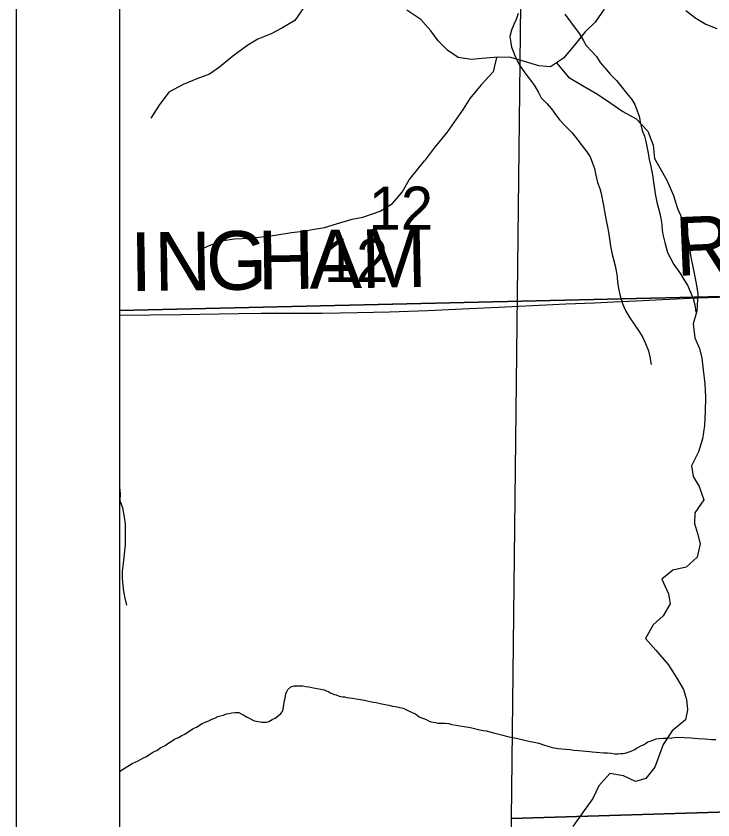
# Model space of a CAD drawing. Extents: x -21.1 to 50.3, y -4.9 to 22.1.
# Drawn here: x 2 to 2.674, y 16.876 to 17.654 of the extents above; entities that cross this region are included whole.
import ezdxf

# ---------------------------------------------------------------- set-up
doc = ezdxf.new("R2010")
doc.units = 0
for name, color, linetype in [('GM_X_Corporation', 7, 'Continuous'), ('GM_X_County', 7, 'Continuous'), ('GM_X_Minor_River', 7, 'Continuous'), ('GM_X_Section', 7, 'Continuous'), ('GM_X_Section_Text', 7, 'Continuous'), ('GM_X_Township_Road', 7, 'Continuous'), ('GM_X_Township_Road_Text', 7, 'Continuous'), ('SH_Cut_Line', 7, 'Continuous'), ('SH_Data', 7, 'Continuous')]:
    doc.layers.add(name, color=color, linetype=linetype)

msp = doc.modelspace()

# ---------------------------------------------------------------- linework, layer by layer
at = {"layer": 'GM_X_Corporation'}
msp.add_lwpolyline([(2.83147, 17.9633), (2.82778, 18.38476), (2.1, 18.37484), (2.1, 17.36932), (2.83652, 17.38655), (2.83434, 17.63578)], dxfattribs=at)
msp.add_lwpolyline([(2.1, 17.36932), (2.1, 16.35311), (2.85274, 16.35125), (2.83632, 17.36305), (2.83652, 17.38655)], close=True, dxfattribs=at)
at = {"layer": 'GM_X_County'}
msp.add_lwpolyline([(8.9, 14.74638), (8.9, 20.9), (2.1, 20.9), (2.1, 14.1), (8.89319, 14.1)], dxfattribs=at)
at = {"layer": 'GM_X_Minor_River'}
for points in [[(2.27974, 17.6647), (2.26974, 17.64999), (2.25715, 17.64252), (2.24687, 17.63731), (2.23393, 17.63211), (2.22401, 17.62613), (2.2095, 17.61565), (2.19689, 17.60476), (2.18697, 17.59802), (2.17479, 17.59358), (2.16147, 17.58801), (2.14775, 17.58055), (2.13853, 17.56812), (2.13045, 17.55568)], [(2.56896, 17.66092), (2.56012, 17.64848), (2.55055, 17.63909), (2.53981, 17.62591), (2.52945, 17.61349), (2.51686, 17.60526), (2.50549, 17.60612), (2.49189, 17.61042), (2.47866, 17.61433), (2.46615, 17.61444), (2.45097, 17.61344), (2.44035, 17.6124), (2.42748, 17.61442), (2.41769, 17.62095), (2.4083, 17.63052), (2.40119, 17.64007), (2.39144, 17.65116), (2.37788, 17.66001)], [(2.64794, 17.65991), (2.65741, 17.65232), (2.66726, 17.64664), (2.67788, 17.64247)], [(2.48562, 17.65678), (2.48376, 17.65106), (2.48152, 17.6461), (2.47929, 17.64076), (2.47744, 17.63466), (2.47905, 17.6244), (2.48293, 17.61455), (2.48757, 17.60584), (2.49295, 17.59828), (2.49757, 17.59223), (2.5018, 17.58656), (2.50527, 17.58051), (2.50798, 17.57521), (2.51373, 17.56955), (2.51796, 17.56464), (2.52181, 17.55897), (2.52603, 17.55368), (2.53141, 17.54764), (2.53754, 17.54161), (2.54139, 17.53669), (2.54754, 17.52876), (2.55215, 17.52309), (2.55523, 17.51817), (2.55756, 17.51211), (2.55951, 17.5068), (2.56032, 17.50148), (2.56229, 17.49313), (2.56462, 17.48745), (2.5658, 17.48251), (2.56818, 17.47113), (2.56899, 17.46505), (2.57057, 17.45822), (2.57216, 17.45024), (2.57296, 17.44531), (2.57417, 17.43657), (2.57498, 17.43164), (2.57657, 17.42366), (2.57775, 17.41873), (2.57932, 17.41266), (2.5805, 17.40772), (2.58131, 17.40203), (2.58174, 17.39633), (2.58255, 17.39101), (2.58412, 17.38456), (2.58686, 17.37507), (2.58957, 17.36939), (2.59305, 17.36334), (2.59921, 17.35426), (2.60267, 17.34896), (2.60615, 17.34329), (2.60886, 17.33723), (2.61158, 17.3304), (2.61315, 17.32433), (2.61435, 17.31712)], [(2.53086, 17.65636), (2.53624, 17.6488), (2.54086, 17.64275), (2.54509, 17.63708), (2.54856, 17.63102), (2.55127, 17.62572), (2.55702, 17.62007), (2.56125, 17.61516), (2.5651, 17.60948), (2.56932, 17.60419), (2.5747, 17.59816), (2.58083, 17.59212), (2.58468, 17.58721), (2.59083, 17.57927), (2.59544, 17.57361), (2.59852, 17.56869), (2.60085, 17.56262), (2.6028, 17.55732), (2.60361, 17.552), (2.60558, 17.54365), (2.60791, 17.53796), (2.60909, 17.53303), (2.61147, 17.52164), (2.61228, 17.51556), (2.61386, 17.50873), (2.61545, 17.50076), (2.61625, 17.49582), (2.61746, 17.48709), (2.61827, 17.48215), (2.61986, 17.47418), (2.62104, 17.46924), (2.62261, 17.46317), (2.62379, 17.45824), (2.6246, 17.45254), (2.62503, 17.44684), (2.62583, 17.44152), (2.62741, 17.43507), (2.63015, 17.42559), (2.63286, 17.41991), (2.63634, 17.41385), (2.6425, 17.40478), (2.64596, 17.39948), (2.64943, 17.3938), (2.65215, 17.38774), (2.65487, 17.38092), (2.65644, 17.37485), (2.65764, 17.36763)], [(2.46474, 17.61435), (2.46146, 17.60045), (2.44997, 17.58766), (2.43884, 17.57448), (2.4323, 17.5643), (2.42576, 17.5545), (2.41654, 17.54169), (2.40464, 17.527), (2.39504, 17.51419)], [(2.52258, 17.60899), (2.5342, 17.59524), (2.54777, 17.58715), (2.56247, 17.57867), (2.57528, 17.57021), (2.58695, 17.56213), (2.59977, 17.55481), (2.61103, 17.54295), (2.61621, 17.52925), (2.6176, 17.51634)], [(2.17851, 17.42852), (2.18841, 17.43302), (2.20058, 17.43711), (2.21083, 17.43857), (2.22602, 17.43924), (2.23779, 17.44068), (2.2507, 17.44212), (2.26628, 17.44468), (2.27767, 17.44613), (2.28831, 17.44796), (2.29818, 17.44979), (2.30997, 17.45314), (2.32518, 17.4576), (2.33544, 17.45981), (2.35217, 17.4654), (2.36398, 17.47292), (2.37354, 17.48386), (2.38007, 17.49596), (2.39504, 17.51419)], [(2.6176, 17.51634), (2.62938, 17.49557), (2.63573, 17.48074), (2.63983, 17.46819), (2.64394, 17.45868), (2.64878, 17.44461), (2.65099, 17.43397), (2.65243, 17.42258), (2.65463, 17.41157), (2.65758, 17.39713), (2.6594, 17.38574), (2.65853, 17.36867), (2.65503, 17.35655), (2.65646, 17.34288), (2.66095, 17.33261), (2.66316, 17.32311), (2.6646, 17.31172), (2.66604, 17.29843), (2.66671, 17.28553), (2.66662, 17.27149), (2.66577, 17.25784), (2.66379, 17.24495), (2.65991, 17.23245), (2.65337, 17.21884), (2.65482, 17.20858), (2.66083, 17.19906), (2.6653, 17.18613), (2.65649, 17.17329), (2.65604, 17.16305), (2.65901, 17.15354), (2.6616, 17.14328), (2.65886, 17.1304), (2.64817, 17.12098), (2.63525, 17.11803), (2.62457, 17.10936), (2.63093, 17.09491), (2.63276, 17.08541), (2.62586, 17.07369), (2.61631, 17.06502), (2.60864, 17.05179), (2.61881, 17.04035), (2.63086, 17.02662), (2.63912, 17.01329), (2.6455, 17.00224), (2.64847, 16.99274), (2.64955, 16.98287), (2.64758, 16.97301), (2.63461, 16.96247), (2.6258, 16.94925), (2.62232, 16.9394), (2.61769, 16.92729), (2.60927, 16.91634), (2.599, 16.91337), (2.58765, 16.91875), (2.57439, 16.92111), (2.56368, 16.90903), (2.55791, 16.89693), (2.54795, 16.88295), (2.53838, 16.86973)], [(2.1, 17.19784), (2.10001, 17.1978), (2.10078, 17.19172), (2.10041, 17.18526), (2.10308, 17.17842), (2.10461, 17.16929), (2.10539, 17.16283), (2.10543, 17.1423), (2.10469, 17.13355), (2.10358, 17.1248), (2.10246, 17.11681), (2.10247, 17.10997), (2.10324, 17.10351), (2.10401, 17.09742), (2.10517, 17.09096), (2.1067, 17.08412)], [(2.26295, 17.00226), (2.26566, 17.00487), (2.2691, 17.00595), (2.27138, 17.0059), (2.27404, 17.00586), (2.27746, 17.00579), (2.28012, 17.00536), (2.28315, 17.00493), (2.2877, 17.00408), (2.2911, 17.00326), (2.29489, 17.00281), (2.29792, 17.00199), (2.29981, 17.0012), (2.30207, 17.0004), (2.30395, 16.99922), (2.30584, 16.99843), (2.30772, 16.99763), (2.30962, 16.99722), (2.31264, 16.99602), (2.31566, 16.99521), (2.31756, 16.99517), (2.31984, 16.99475), (2.32211, 16.99433), (2.32552, 16.99388), (2.32894, 16.99344), (2.3331, 16.9926), (2.33841, 16.99175), (2.34371, 16.99051), (2.34826, 16.98966), (2.35204, 16.98883), (2.35697, 16.98798), (2.36038, 16.98716), (2.36378, 16.98634), (2.36681, 16.9859), (2.37439, 16.98424), (2.37702, 16.98305), (2.37966, 16.98186), (2.38306, 16.98028), (2.38645, 16.9787), (2.38982, 16.97598), (2.39397, 16.97438), (2.39661, 16.97319), (2.39887, 16.97201), (2.40113, 16.97121), (2.40341, 16.97079), (2.40568, 16.97037), (2.40795, 16.96994), (2.41138, 16.96988), (2.4148, 16.96982), (2.41859, 16.96936), (2.42162, 16.96855), (2.42578, 16.96771), (2.4292, 16.96727), (2.43336, 16.96643), (2.43754, 16.96597), (2.44094, 16.96515), (2.44473, 16.96432), (2.44851, 16.96349), (2.45192, 16.96267), (2.45495, 16.96223), (2.45836, 16.96141), (2.46177, 16.96059), (2.46555, 16.95938), (2.47084, 16.95814), (2.47538, 16.95692), (2.48031, 16.95607), (2.48523, 16.95483), (2.49053, 16.9536), (2.49583, 16.95236), (2.50114, 16.9515), (2.50568, 16.95028), (2.51021, 16.94867), (2.51437, 16.94746), (2.51853, 16.94624), (2.52421, 16.94537), (2.52801, 16.94492), (2.5318, 16.94447), (2.5356, 16.9444), (2.53939, 16.94357), (2.54395, 16.94349), (2.54774, 16.94304), (2.55115, 16.94259), (2.55457, 16.94253), (2.55723, 16.9421), (2.56861, 16.94113), (2.57204, 16.94107), (2.57545, 16.94062), (2.57924, 16.94017), (2.58228, 16.94012), (2.58495, 16.94045), (2.58723, 16.9404), (2.58914, 16.94075), (2.59297, 16.94219), (2.59564, 16.94291), (2.59833, 16.94437), (2.60025, 16.94548), (2.60256, 16.94695), (2.60486, 16.94805), (2.60678, 16.94877), (2.60871, 16.95026), (2.61102, 16.95173)], [(2.1, 16.92298), (2.10565, 16.92659), (2.11219, 16.93064), (2.11794, 16.93319), (2.12255, 16.93577), (2.12601, 16.9376), (2.12947, 16.93982), (2.13293, 16.94203), (2.136, 16.94349), (2.13909, 16.94571), (2.14177, 16.9468), (2.14408, 16.94828), (2.14677, 16.95012), (2.14985, 16.95197), (2.15331, 16.95418), (2.15715, 16.95601), (2.16022, 16.95785), (2.16329, 16.95931), (2.17137, 16.96448), (2.17444, 16.96594), (2.17713, 16.96741), (2.17945, 16.96926), (2.18213, 16.97035), (2.18443, 16.97145), (2.18634, 16.97217), (2.18941, 16.97363), (2.19209, 16.97472), (2.19516, 16.97619), (2.19784, 16.9769), (2.20051, 16.9776), (2.20358, 16.97869), (2.20586, 16.97902), (2.20854, 16.97973), (2.21196, 16.98005), (2.21539, 16.97998), (2.2184, 16.97841), (2.22028, 16.97762), (2.22367, 16.97565), (2.22668, 16.97408), (2.22969, 16.9725), (2.23196, 16.9717), (2.23461, 16.97127), (2.23727, 16.97084), (2.23993, 16.97079), (2.2422, 16.97075), (2.2445, 16.97147), (2.24758, 16.97331), (2.25065, 16.97477), (2.25335, 16.977), (2.25605, 16.97923), (2.25761, 16.9811), (2.25841, 16.98336), (2.25971, 16.99169), (2.26013, 16.99396), (2.26055, 16.99585), (2.26097, 16.99812), (2.26177, 17.00039), (2.26295, 17.00226)], [(2.61102, 16.95173), (2.61331, 16.95245), (2.61523, 16.95317), (2.61905, 16.95462), (2.62172, 16.95495), (2.62629, 16.95525), (2.62971, 16.95518), (2.63428, 16.95548), (2.63961, 16.95614), (2.64607, 16.95602), (2.65253, 16.95552), (2.65974, 16.955), (2.66658, 16.95449), (2.67265, 16.954), (2.67683, 16.95393)]]:
    msp.add_lwpolyline(points, dxfattribs=at)
at = {"layer": 'GM_X_Section'}
for points in [[(2.49066, 17.89119), (3.48086, 17.90781), (3.4856, 16.89423), (2.97553, 16.89271), (2.47912, 16.87744)], [(3.4856, 16.89423), (3.48674, 15.88357), (2.52082, 15.85784), (2.47799, 15.85781), (2.47912, 16.87744), (2.97553, 16.89271)]]:
    msp.add_lwpolyline(points, close=True, dxfattribs=at)
at = {"layer": 'GM_X_Township_Road'}
msp.add_lwpolyline([(2.1, 17.36477), (2.15932, 17.36554), (2.19655, 17.3661), (2.21519, 17.36643), (2.23692, 17.36673), (2.27105, 17.36683), (2.29591, 17.36678), (2.33009, 17.36723), (2.36115, 17.36796), (2.3984, 17.36936), (2.43868, 17.37123), (2.46658, 17.37248), (2.51927, 17.37504), (2.53168, 17.37563), (2.55959, 17.37678), (2.5782, 17.3776), (2.5999, 17.37859), (2.61851, 17.37956), (2.65883, 17.38149), (2.68985, 17.38263)], dxfattribs=at)
at = {"layer": 'SH_Cut_Line'}
msp.add_lwpolyline([(8.9, 20.9), (2.1, 20.9), (2.1, 16.34915), (2.35323, 16.35722), (2.8547, 16.35265), (2.98413, 16.34395), (3.8594, 16.36616)], dxfattribs=at)
at = {"layer": 'SH_Data'}
msp.add_line((2, 21), (2, 14), dxfattribs=at)

# ---------------------------------------------------------------- texts
at = {"layer": 'GM_X_Section_Text'}
for p in [(2.3411, 17.44745), (2.29781, 17.39693)]:
    msp.add_text('12', height=0.041856, rotation=0.00001, dxfattribs=at).set_placement(p)
at = {"layer": 'GM_X_Township_Road_Text'}
for s, height, rotation, p in [('RD', 0.056818, 2.44657, (2.63872, 17.40277)), ('M', 0.05682, 1.08479, (2.33432, 17.39105)), ('I', 0.05682, 0.78126, (2.11069, 17.388)), ('N', 0.05682, 0.78196, (2.13402, 17.38831)), ('G', 0.05682, 0.78196, (2.18401, 17.389)), ('H', 0.05682, 0.78196, (2.23401, 17.38968)), ('A', 0.05682, 0.78196, (2.284, 17.39036))]:
    msp.add_text(s, height=height, rotation=rotation, dxfattribs=at).set_placement(p)

doc.saveas('drawing.dxf')
